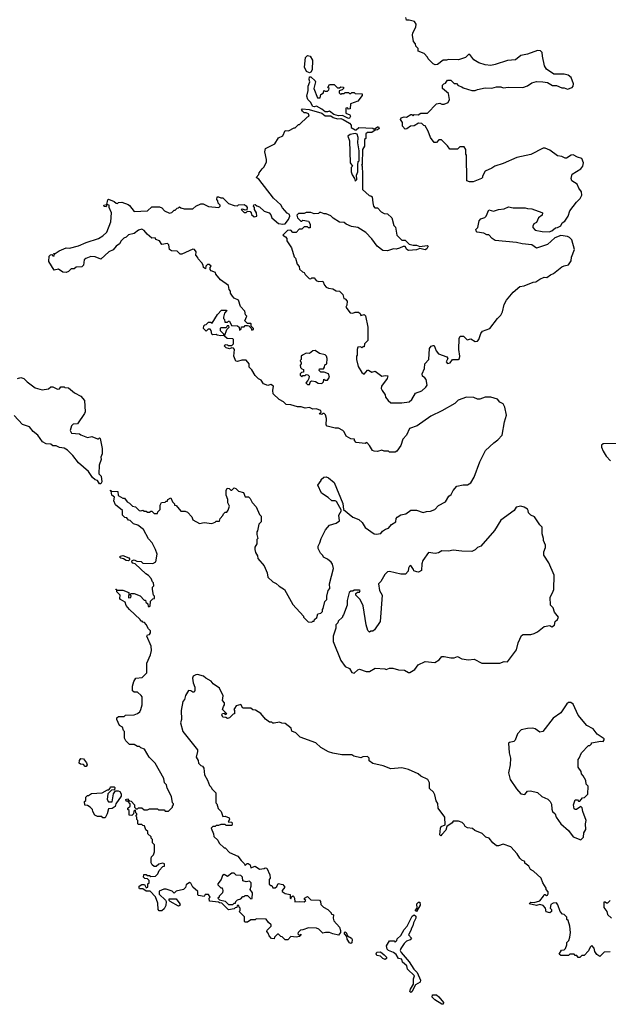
# Model space of a CAD drawing. Extents: x 2494118 to 2687960, y 757339 to 915227.
# Tile 327 of 364: x 2633766 to 2639062, y 882920 to 891785. Entities that reach past the tile are written whole.
import ezdxf

# ---------------------------------------------------------------- set-up
doc = ezdxf.new("R2010")
doc.units = 0

msp = doc.modelspace()

# ---------------------------------------------------------------- linework, layer by layer
at = {"layer": '0CON20XD'}
for points in [[(2636881.7, 890758.3), (2636880, 890715), (2636870, 890705), (2636870, 890645), (2636850, 890615), (2636847.5, 890485), (2636842.5, 890475), (2636847.5, 890465), (2636850, 890395), (2636850, 890255), (2636911.7, 890201.7), (2636925, 890200), (2636938.3, 890188.3), (2636942.5, 890135), (2636950, 890105), (2636961.7, 890091.7), (2636985, 890090), (2637020, 890055), (2637045, 890040), (2637077, 890037), (2637115, 890000), (2637133, 889933), (2637147, 889917), (2637160, 889845), (2637205, 889800), (2637235, 889800), (2637270, 889765), (2637305, 889754), (2637335, 889753.8), (2637365, 889742.5), (2637432.5, 889752.5), (2637440, 889745), (2637428.5, 889721.5), (2637415, 889711.4), (2637365, 889723.3), (2637335, 889714), (2637265, 889707.1), (2637250, 889715), (2637235, 889742.5), (2637215, 889742.5), (2637185, 889727.5), (2637155, 889720), (2637128.3, 889721.7), (2637075, 889702.5), (2637035, 889707.5), (2636982.5, 889745), (2636935, 889812.5), (2636879.3, 889869.3), (2636810, 889915), (2636753, 889923), (2636703, 889943), (2636685, 889960), (2636645, 889962.5), (2636587, 889997), (2636565, 890017.5), (2636525, 890037.5), (2636505, 890037.5), (2636475, 890050), (2636465, 890050), (2636455, 890040), (2636415, 890037.5), (2636385, 890050), (2636345, 890050), (2636325, 890040), (2636275, 890040), (2636260, 890025), (2636265, 890000), (2636295, 889970), (2636305, 889970), (2636315, 889980), (2636365, 889970), (2636380, 889945), (2636378.3, 889911.7), (2636365, 889910), (2636355, 889920), (2636325, 889920), (2636305, 889900), (2636281.7, 889898.3), (2636255, 889870), (2636225, 889870), (2636205, 889890), (2636175, 889887.5), (2636132.5, 889845), (2636158.3, 889828.3), (2636170, 889815), (2636170, 889795), (2636211.7, 889731.7), (2636235, 889650), (2636247, 889637), (2636262.5, 889585), (2636281.7, 889561.7), (2636285, 889540), (2636310, 889515), (2636325, 889510), (2636335, 889490), (2636370, 889455), (2636385, 889452.5), (2636395, 889460), (2636415, 889460), (2636435, 889437.5), (2636455, 889427.5), (2636495, 889430), (2636507.5, 889395), (2636525, 889377.5), (2636545, 889367.5), (2636585, 889362.5), (2636615, 889342.5), (2636645, 889340), (2636675, 889310), (2636683.3, 889273.3), (2636695, 889270), (2636711.7, 889251.7), (2636710, 889215), (2636700, 889195), (2636740, 889145), (2636765, 889142.5), (2636785, 889150), (2636815, 889150), (2636828.3, 889138.3), (2636835, 889120), (2636865, 889130), (2636877, 889117), (2636900, 889015), (2636900, 888895), (2636870, 888865), (2636865, 888840), (2636855, 888840), (2636845, 888830), (2636835, 888840), (2636810, 888835), (2636802.5, 888815), (2636802.5, 888765), (2636797.5, 888755), (2636797.5, 888725), (2636813, 888663), (2636845, 888607.5), (2636867, 888593), (2636895, 888630), (2636905, 888630), (2636935, 888610), (2636965, 888620), (2637025, 888576.7), (2637055, 888582.5), (2637077.5, 888577.5), (2637071.2, 888555), (2637022, 888485), (2637020, 888465), (2637026.7, 888445), (2637055, 888407.5), (2637058.8, 888385), (2637081.2, 888355), (2637105, 888336.2), (2637205, 888335.6), (2637270, 888345), (2637294.2, 888365), (2637327.3, 888422.7), (2637385, 888444.3), (2637419.2, 888475), (2637431.4, 888495), (2637423.8, 888545), (2637411.7, 888561.7), (2637390, 888575), (2637387.5, 888595), (2637407, 888643), (2637412.5, 888685), (2637446.7, 888725), (2637453.3, 888825), (2637467.5, 888845), (2637485, 888852.5), (2637495, 888850), (2637514.1, 888804.1), (2637535, 888777.5), (2637609.5, 888749.5), (2637617.5, 888735), (2637603.3, 888705), (2637615, 888688.8), (2637640, 888695), (2637660, 888725), (2637712.5, 888725), (2637723.3, 888735), (2637726.2, 888755), (2637716.7, 888815), (2637720, 888915), (2637730, 888935), (2637760, 888935), (2637793, 888903), (2637825, 888910), (2637865, 888887.5), (2637885, 888890), (2637896.7, 888905), (2637915, 888960), (2637930.7, 888979.3), (2637996.7, 889005), (2638065, 889093.3), (2638096.7, 889125), (2638110, 889155), (2638125, 889220), (2638145, 889260), (2638205, 889332.5), (2638265, 889382.5), (2638305, 889387.5), (2638385, 889421.2), (2638410, 889425), (2638445, 889450), (2638485, 889467.5), (2638510, 889465), (2638541.7, 889488.3), (2638570.7, 889499.3), (2638645, 889558.8), (2638665, 889570), (2638705, 889577.5), (2638727.3, 889612.7), (2638732.7, 889647.3), (2638758.8, 889715), (2638733.6, 889803.6), (2638712.5, 889825), (2638694, 889834), (2638635, 889842.5), (2638580, 889820), (2638515, 889760), (2638415, 889727.5), (2638375, 889756.7), (2638287, 889767), (2638235, 889780), (2638045, 889797.5), (2638017.5, 889815), (2637987, 889847), (2637968.3, 889848.3), (2637943, 889863), (2637881.4, 889871.4), (2637872.3, 889882.3), (2637871.2, 889895), (2637887.5, 889915), (2637900, 889975), (2637915, 889992.5), (2637950, 890005), (2637963, 890017), (2637988.3, 890071.7), (2638028.3, 890061.7), (2638075, 890076.7), (2638125, 890081.2), (2638165, 890100), (2638205, 890090), (2638315, 890090), (2638335, 890083.3), (2638373, 890083), (2638465, 890047.5), (2638470, 890045), (2638467.5, 890025), (2638435, 890000), (2638415, 889960), (2638393.6, 889946.4), (2638383, 889927), (2638383, 889913), (2638405, 889890), (2638466.4, 889876.4), (2638530, 889875), (2638555, 889883.3), (2638588.3, 889911.7), (2638605, 889912.5), (2638635, 889927.5), (2638647.5, 889955), (2638670, 889970), (2638700, 890015), (2638716.2, 890065), (2638775, 890141.4), (2638809.2, 890175), (2638822.9, 890205), (2638820, 890235), (2638796.6, 890266.6), (2638782, 890305), (2638733.3, 890333.3), (2638728, 890355), (2638738.8, 890395), (2638815, 890441.9), (2638833.1, 890465), (2638839.2, 890495), (2638823.3, 890535), (2638785, 890546.7), (2638745, 890568.8), (2638727.5, 890565), (2638685, 890536.7), (2638675, 890536.7), (2638645, 890553.8), (2638605, 890560), (2638535, 890610), (2638495, 890626.7), (2638475, 890627.5), (2638365, 890570), (2638240, 890545), (2638115, 890490), (2638040, 890465), (2638013.6, 890446.4), (2637955, 890420), (2637930, 890375), (2637930, 890365), (2637920, 890355), (2637846.1, 890323.9), (2637813.6, 890323.6), (2637790, 890335), (2637787.5, 890565), (2637780, 890575), (2637780, 890615), (2637765, 890640), (2637725, 890640), (2637705, 890620), (2637635, 890620), (2637615, 890650), (2637561.7, 890701.7), (2637538.3, 890701.7), (2637515, 890680), (2637495, 890680), (2637463, 890723), (2637441.7, 890781.7), (2637415, 890830), (2637403, 890833), (2637385, 890850), (2637355, 890852.5), (2637315, 890830), (2637283, 890827), (2637248.3, 890801.7), (2637235, 890800), (2637210, 890825), (2637209.3, 890859.3), (2637192.5, 890885), (2637200, 890900), (2637225, 890910), (2637245, 890907.5), (2637285, 890930), (2637295, 890930), (2637305, 890920), (2637315, 890930), (2637351.7, 890928.3), (2637375, 890942.5), (2637435, 890943.8), (2637515, 891027.5), (2637545, 891032.5), (2637563.6, 891023.6), (2637585, 891023.3), (2637621.7, 891038.3), (2637632, 891065), (2637625, 891120), (2637570, 891165), (2637570, 891195), (2637581.7, 891208.3), (2637598.3, 891211.7), (2637615, 891240), (2637645, 891240), (2637675, 891210), (2637695, 891210), (2637711.7, 891191.7), (2637745, 891180), (2637755, 891170), (2637835, 891147.5), (2637865, 891147.5), (2637885, 891157.5), (2637955, 891170), (2638015, 891167.5), (2638055, 891180), (2638095, 891180), (2638115, 891172.5), (2638165, 891177.5), (2638293, 891173), (2638335, 891190), (2638373.6, 891216.4), (2638417, 891227), (2638473.9, 891223.9), (2638515, 891220), (2638561.2, 891191.2), (2638595, 891193.3), (2638645, 891171.2), (2638665, 891171.2), (2638695, 891159.2), (2638738, 891175), (2638745.6, 891185), (2638747.9, 891207.9), (2638728.6, 891265), (2638701.2, 891285), (2638665, 891295.5), (2638573.8, 891293.8), (2638507.8, 891337.8), (2638489.8, 891369.8), (2638470, 891455), (2638468.8, 891488.8), (2638452.5, 891505), (2638425, 891507.8), (2638336.3, 891473.7), (2638275, 891462.9), (2638228.3, 891421.7), (2638154.1, 891415.9), (2638045, 891380), (2638005, 891373.3), (2637955, 891376.7), (2637896.4, 891396.4), (2637853.6, 891423.6), (2637815, 891470), (2637805, 891470), (2637777, 891443), (2637715, 891422.5), (2637625, 891427.5), (2637605, 891420), (2637575, 891420), (2637525, 891380), (2637505, 891377.5), (2637487, 891387), (2637440.7, 891430.7), (2637436.1, 891446.1), (2637405, 891480), (2637351.7, 891501.7), (2637350, 891525), (2637330, 891545), (2637326.7, 891566.7), (2637308.3, 891588.3), (2637300, 891645), (2637302.5, 891665), (2637331.7, 891718.3), (2637332.5, 891745), (2637317, 891767), (2637271.7, 891781.7), (2637245, 891780), (2637240, 891805)], [(2636375, 891307.5), (2636347, 891317), (2636327.3, 891357.3), (2636337.5, 891445), (2636355, 891462.5), (2636380, 891455), (2636399.7, 891419.7), (2636397.3, 891332.7), (2636385, 891312.5), (2636375, 891307.5)], [(2636725, 890893.8), (2636671.7, 890921.7), (2636635, 890920), (2636592, 890932), (2636555, 890962.5), (2636536.4, 890953.6), (2636513.8, 890953.8), (2636485, 890980), (2636437, 891007), (2636415, 891000), (2636404.1, 891004.1), (2636383, 891043), (2636360, 891065), (2636350, 891095), (2636361.7, 891148.3), (2636362.5, 891185), (2636377.5, 891225), (2636370, 891245), (2636375, 891270), (2636385, 891270), (2636423.3, 891235), (2636426.7, 891225), (2636412.5, 891165), (2636445, 891080), (2636468.3, 891081.7), (2636475, 891110), (2636500, 891125), (2636501.7, 891148.3), (2636515, 891140), (2636535, 891140), (2636548.3, 891151.7), (2636550, 891165), (2636540, 891175), (2636555, 891200), (2636595, 891200), (2636625, 891170), (2636645, 891170), (2636655, 891180), (2636678.3, 891178.3), (2636680, 891165), (2636668.3, 891151.7), (2636640, 891145), (2636640, 891125), (2636655, 891110), (2636665, 891120), (2636685, 891120), (2636695, 891130), (2636725, 891130), (2636735, 891120), (2636745, 891120), (2636755, 891130), (2636775, 891130), (2636785, 891120), (2636848.3, 891118.3), (2636848.3, 891101.7), (2636808.3, 891051.7), (2636741.7, 891028.3), (2636738.3, 890981.7), (2636725, 890980), (2636715, 890990), (2636701.7, 890988.3), (2636701.7, 890941.7), (2636736.7, 890926.7), (2636743.3, 890915), (2636735, 890897.5), (2636725, 890893.8)], [(2636497, 886483), (2636513, 886547), (2636530, 886565), (2636530, 886595), (2636542.5, 886645), (2636557, 886663), (2636552.5, 886705), (2636590, 886845), (2636581.7, 886881.7), (2636569.3, 886899.3), (2636537, 886927), (2636500, 886945), (2636495, 886960), (2636471.7, 886981.7), (2636453, 887023), (2636452.5, 887045), (2636467.5, 887075), (2636477.5, 887115), (2636517, 887193), (2636555, 887232.5), (2636615, 887252.5), (2636645, 887272.5), (2636638.8, 887325), (2636662.5, 887365), (2636615.9, 887445.9), (2636605, 887452.5), (2636575, 887452.5), (2636543, 887483), (2636481.7, 887521.7), (2636447.5, 887595), (2636480, 887635), (2636480, 887645), (2636503.3, 887666.7), (2636525, 887667.5), (2636545, 887660), (2636595, 887617.5), (2636675, 887430), (2636680, 887375), (2636765, 887306.7), (2636817.5, 887285), (2636846.4, 887256.4), (2636875, 887212.5), (2636955, 887156.7), (2636975, 887153.3), (2637015, 887160), (2637030.7, 887179.3), (2637058.3, 887198.3), (2637085, 887207.5), (2637110.7, 887239.3), (2637150, 887265), (2637152.5, 887295), (2637163.6, 887306.4), (2637195, 887327.5), (2637240, 887335), (2637285, 887370), (2637335, 887370), (2637395, 887347.5), (2637425, 887357.5), (2637461.7, 887358.3), (2637500, 887375), (2637535, 887410), (2637596.4, 887443.6), (2637627.5, 887495), (2637649.3, 887510.7), (2637667.5, 887545), (2637700, 887585), (2637757, 887597), (2637795, 887597.5), (2637826.4, 887613.6), (2637856.7, 887665), (2637907.5, 887805), (2637957.5, 887905), (2638033.6, 887976.4), (2638069.3, 888000.7), (2638107, 888043), (2638127, 888163), (2638146.7, 888225), (2638132.5, 888295), (2638116.7, 888326.7), (2638085, 888342.5), (2638065, 888367.5), (2638005, 888386.7), (2637953.6, 888386.4), (2637905, 888367.5), (2637885, 888367.5), (2637853, 888383), (2637785.8, 888385.8), (2637711.7, 888358.3), (2637680, 888330), (2637565, 888262.9), (2637464, 888215), (2637341.2, 888128.8), (2637272.5, 888105), (2637247.5, 888045), (2637213.3, 888006.7), (2637195, 887950), (2637159.3, 887900.7), (2637145, 887890), (2637095, 887890), (2637085, 887900), (2637045, 887900), (2637025, 887907.5), (2636985, 887897.5), (2636955, 887900), (2636940, 887905), (2636915, 887950), (2636888.3, 887978.3), (2636875, 887970), (2636795, 887977.5), (2636780, 887995), (2636778.3, 888008.3), (2636745, 888012.5), (2636703.6, 888033.6), (2636686.7, 888075), (2636675, 888086.7), (2636635, 888107.5), (2636605, 888107.5), (2636533.6, 888123.6), (2636523, 888137), (2636527.5, 888195), (2636517, 888227), (2636505, 888240), (2636495, 888240), (2636485, 888230), (2636460, 888235), (2636478.3, 888251.7), (2636477, 888267), (2636435, 888282.5), (2636405, 888277.5), (2636375, 888292.5), (2636335, 888286.7), (2636299.3, 888299.3), (2636265, 888300), (2636206.4, 888316.4), (2636165, 888320), (2636140, 888345), (2636100, 888365), (2636047, 888417), (2636042.5, 888445), (2636050, 888485), (2636025, 888500), (2635998.3, 888491.7), (2635960, 888505), (2635940, 888540), (2635915, 888550), (2635885, 888580), (2635855, 888632.5), (2635830, 888655), (2635830, 888685), (2635805, 888720), (2635765, 888720), (2635725, 888707.5), (2635710.7, 888710.7), (2635692.5, 888755), (2635700, 888815), (2635688.3, 888828.3), (2635675, 888830), (2635655, 888820), (2635625, 888830), (2635610, 888845), (2635615, 888860), (2635637, 888857), (2635645, 888850), (2635675, 888850), (2635690, 888865), (2635690, 888905), (2635685, 888910), (2635633, 888913), (2635610, 888935), (2635630, 888995), (2635650, 889015), (2635648.3, 889028.3), (2635631.7, 889028.3), (2635625, 889010), (2635575, 889010), (2635570, 889005), (2635570, 888985), (2635600, 888955), (2635598.3, 888941.7), (2635575, 888937.5), (2635543, 888943), (2635535, 888950), (2635505, 888947.5), (2635493.3, 888953.3), (2635487.5, 888987.5), (2635478.3, 888998.3), (2635461.7, 888998.3), (2635445, 888980), (2635420, 889005), (2635423, 889027), (2635431.7, 889038.3), (2635445, 889040), (2635465, 889060), (2635485, 889060), (2635498.3, 889051.7), (2635545, 889130), (2635581.7, 889168.3), (2635625, 889170), (2635630, 889165), (2635608.3, 889141.7), (2635600, 889105), (2635600, 889095), (2635610, 889085), (2635611.7, 889061.7), (2635635, 889060), (2635645, 889070), (2635655, 889070), (2635671.7, 889031.7), (2635727, 889027), (2635740, 889015), (2635745, 888990), (2635758.3, 889001.7), (2635761.7, 889018.3), (2635785, 889020), (2635795, 889030), (2635815, 889032.5), (2635828.3, 889028.3), (2635848.3, 889008.3), (2635855, 888990), (2635870, 888995), (2635870, 889005), (2635850, 889025), (2635850, 889045), (2635845, 889050), (2635815, 889050), (2635793, 889073), (2635810, 889115), (2635798.3, 889128.3), (2635791.7, 889161.7), (2635753, 889203), (2635735, 889260), (2635695, 889277.5), (2635680, 889295), (2635663, 889323), (2635661.7, 889341.7), (2635650, 889355), (2635645, 889390), (2635571.7, 889441.7), (2635530, 889495), (2635528.3, 889508.3), (2635490, 889525), (2635480, 889535), (2635480, 889555), (2635490, 889565), (2635471.7, 889581.7), (2635455, 889580), (2635440, 889565), (2635438.3, 889541.7), (2635420, 889555), (2635417.5, 889575), (2635406.1, 889596.1), (2635371.7, 889631.7), (2635370, 889645), (2635350, 889665), (2635352.5, 889695), (2635340, 889715), (2635325, 889717.5), (2635225, 889672.5), (2635210, 889675), (2635181.7, 889701.7), (2635133, 889703), (2635112.5, 889715), (2635107, 889757), (2635095, 889770), (2635045, 889760), (2635023, 889793), (2634990, 889805), (2634985, 889820), (2634955, 889817.5), (2634913.3, 889853.3), (2634885, 889887.5), (2634865, 889897.5), (2634835, 889890), (2634795, 889860), (2634745, 889846.7), (2634723.6, 889826.4), (2634701.7, 889818.3), (2634677.5, 889795), (2634663, 889767), (2634632.5, 889745), (2634606.2, 889713.8), (2634567.5, 889695), (2634495, 889630), (2634445, 889650), (2634405, 889652.5), (2634360, 889635), (2634347, 889623), (2634338.8, 889575), (2634325, 889560), (2634275, 889557.5), (2634255, 889542.5), (2634228.3, 889541.7), (2634205, 889517.5), (2634185, 889510), (2634155, 889512.5), (2634115, 889537.5), (2634075, 889530), (2634028.3, 889608.3), (2634030, 889655), (2634041.7, 889668.3), (2634055, 889670), (2634065, 889660), (2634075, 889660), (2634080, 889665), (2634071.7, 889678.3), (2634085, 889680), (2634120, 889705), (2634185, 889730.8), (2634215, 889727.5), (2634295, 889748.8), (2634365, 889780), (2634475, 889816), (2634515, 889840), (2634548.3, 889871.7), (2634586.7, 889965), (2634592.5, 890045), (2634570, 890095), (2634570, 890115), (2634550, 890120), (2634545, 890100), (2634525, 890102.5), (2634522.5, 890115), (2634550, 890120), (2634558.3, 890161.7), (2634565, 890167.5), (2634617, 890147), (2634633, 890133), (2634645, 890130), (2634655, 890140), (2634685, 890142.5), (2634740.7, 890120.7), (2634755, 890112.5), (2634795, 890057.5), (2634915, 890062.5), (2634955, 890100), (2635025, 890100), (2635045, 890090), (2635070, 890065), (2635115, 890042.5), (2635135, 890050), (2635155, 890070), (2635165, 890070), (2635181.7, 890088.3), (2635195, 890090), (2635205, 890100), (2635215, 890090), (2635245, 890082.5), (2635323, 890083), (2635350, 890105), (2635395, 890127.5), (2635417, 890127), (2635465, 890102.5), (2635557, 890093), (2635570, 890105), (2635570, 890115), (2635553, 890133), (2635550, 890155), (2635540, 890165), (2635541.7, 890188.3), (2635555, 890190), (2635575, 890180), (2635595, 890180), (2635645, 890130), (2635695, 890112.5), (2635725, 890110), (2635735, 890117.5), (2635785, 890120), (2635805, 890110), (2635812.5, 890095), (2635808.3, 890071.7), (2635795, 890070), (2635775, 890080), (2635760, 890075), (2635785, 890050), (2635805, 890050), (2635815, 890060), (2635838.3, 890058.3), (2635850, 890045), (2635851.7, 890031.7), (2635875, 890010), (2635900, 890015), (2635897, 890047), (2635880, 890075), (2635880, 890095), (2635870, 890105), (2635871.7, 890118.3), (2635885, 890120), (2635898.3, 890108.3), (2635925, 890100), (2635965, 890060), (2636010, 890045), (2636027, 890027), (2636035, 890000), (2636095, 889950), (2636135, 889942.5), (2636155, 889946.7), (2636185.7, 889984.3), (2636189.3, 889999.3), (2636196.7, 890015), (2636195, 890030), (2636173.6, 890043.6), (2636130.7, 890090.7), (2636116.4, 890116.4), (2636048.3, 890178.3), (2635918.3, 890348.3), (2635893, 890363), (2635918.3, 890391.7), (2635920, 890405), (2635947, 890443), (2635965, 890460), (2635986.4, 890503.6), (2635987.5, 890525), (2635972.5, 890595), (2635977.5, 890625), (2636063, 890667), (2636095, 890720), (2636135, 890740), (2636155, 890787.5), (2636185, 890782.5), (2636235, 890810), (2636245, 890810), (2636275, 890840), (2636285, 890840), (2636355, 890910), (2636370, 890915), (2636365, 890937.5), (2636345, 890947.5), (2636325, 890947.5), (2636310.7, 890960.7), (2636302.5, 890975), (2636308.3, 890981.7), (2636370, 890975), (2636485, 890942), (2636515, 890920), (2636565, 890920), (2636587.5, 890905), (2636625, 890892.5), (2636655, 890893.8), (2636676.2, 890886.2), (2636733.9, 890853.9), (2636747.5, 890835), (2636750, 890815), (2636785, 890792.5), (2636795, 890792.5), (2636817, 890813), (2636945, 890807.5), (2636955, 890800), (2636985, 890820), (2636995, 890820), (2637000, 890805), (2636987, 890793), (2636965, 890790), (2636935, 890770), (2636895, 890770), (2636881.7, 890758.3)], [(2636785, 890330), (2636800, 890345), (2636797.5, 890385), (2636807.5, 890415), (2636807.5, 890475), (2636813, 890507), (2636820, 890515), (2636820, 890605), (2636810, 890675), (2636812.5, 890725), (2636803, 890753), (2636785, 890760), (2636738.3, 890751.7), (2636720, 890735), (2636732.5, 890695), (2636740, 890495), (2636760, 890465), (2636750, 890455), (2636750, 890415), (2636758.3, 890388.3), (2636780, 890355), (2636785, 890330)], [(2636375, 888500), (2636381.7, 888528.3), (2636395, 888532.5), (2636427, 888527), (2636453, 888513), (2636485, 888510), (2636500, 888525), (2636501.7, 888548.3), (2636515, 888540), (2636535, 888540), (2636552.5, 888565), (2636545, 888597.5), (2636505, 888610), (2636475, 888610), (2636460, 888625), (2636465, 888640), (2636498.3, 888641.7), (2636510, 888655), (2636511.7, 888678.3), (2636530, 888685), (2636532.5, 888735), (2636527.5, 888755), (2636515, 888766.7), (2636465, 888780), (2636425, 888807.5), (2636405, 888802.5), (2636375, 888780), (2636345, 888782.5), (2636310, 888765), (2636300, 888755), (2636300, 888725), (2636290, 888715), (2636300, 888695), (2636300, 888685), (2636290, 888675), (2636293, 888653), (2636305, 888640), (2636320, 888635), (2636318.3, 888611.7), (2636301.7, 888608.3), (2636290, 888595), (2636290, 888585), (2636305, 888570), (2636315, 888580), (2636335, 888580), (2636345, 888590), (2636358.3, 888588.3), (2636370, 888575), (2636367, 888553), (2636360, 888535), (2636340, 888515), (2636355, 888500), (2636375, 888500)], [(2633746.1, 888553.9), (2633777, 888563), (2633804.1, 888554.1), (2633832.5, 888525), (2633905, 888470), (2633967, 888453), (2634025, 888462.5), (2634045, 888480), (2634065, 888480), (2634105, 888457.5), (2634125, 888462.5), (2634135, 888480), (2634165, 888480), (2634173, 888473), (2634205, 888470), (2634260, 888425), (2634316.4, 888396.4), (2634350, 888355), (2634353.8, 888255), (2634349.5, 888240.5), (2634285, 888147.5), (2634248.3, 888141.7), (2634233, 888127), (2634220, 888085), (2634233, 888063), (2634305, 888057.5), (2634316.4, 888046.4), (2634375, 888022.5), (2634415, 888032.5), (2634465, 888010), (2634475, 888010), (2634485, 888020), (2634490, 888015), (2634507, 887923), (2634506.4, 887876.4), (2634496.7, 887845), (2634497.5, 887825), (2634480, 887775), (2634477.5, 887695), (2634497.5, 887675), (2634506, 887625), (2634495, 887606.7), (2634485, 887606.7), (2634465.8, 887635.8), (2634445, 887643.3), (2634421.7, 887661.7), (2634385, 887716.7), (2634293.3, 887795), (2634245, 887860), (2634195, 887910), (2634165, 887927.5), (2634125, 887932.5), (2634095, 887946.7), (2634065, 887947.5), (2634045, 887962.5), (2634005, 887967.5), (2633970, 887985), (2633928.8, 888045), (2633886.1, 888076.1), (2633855, 888120), (2633790.7, 888140.7), (2633715, 888220)], [(2639225, 887969.2), (2639015, 887966), (2639002, 887955), (2639001.9, 887935), (2639015, 887901.2), (2639042, 887855), (2639081.7, 887811.7)], [(2635678.3, 884541.7), (2635675, 884530), (2635625, 884530), (2635615, 884540), (2635575, 884540), (2635555, 884530), (2635535, 884530), (2635525, 884520), (2635505, 884520), (2635490, 884505), (2635510, 884455), (2635511.7, 884431.7), (2635548.3, 884398.3), (2635560.7, 884370.7), (2635605, 884330), (2635615, 884330), (2635655, 884287.5), (2635727.5, 884255), (2635757.5, 884215), (2635790, 884185), (2635795, 884170), (2635812.5, 884187.5), (2635823, 884187), (2635840, 884175), (2635845, 884150), (2635885, 884162.5), (2635925, 884137.5), (2635965, 884142.5), (2635975, 884150), (2635990, 884145), (2636017.5, 884085), (2636020, 884055), (2636010, 884045), (2636011.7, 884001.7), (2636025, 883990), (2636035, 883990), (2636045, 883970), (2636065, 883970), (2636079.3, 883980.7), (2636093, 884007), (2636135, 883997.5), (2636152.5, 883975), (2636127.5, 883945), (2636127.5, 883935), (2636155, 883916.7), (2636198.3, 883908.3), (2636200, 883875), (2636205, 883870), (2636211.7, 883888.3), (2636222.5, 883897.5), (2636230, 883895), (2636240, 883875), (2636241.7, 883841.7), (2636285, 883846.7), (2636327, 883843), (2636340, 883855), (2636330, 883865), (2636330, 883875), (2636355, 883890), (2636385, 883860), (2636465, 883857.5), (2636472.5, 883845), (2636475, 883820), (2636500, 883795), (2636540, 883775), (2636570, 883745), (2636570, 883735), (2636590, 883725), (2636587.5, 883695), (2636593, 883673), (2636643.6, 883613.6), (2636653.8, 883585), (2636653.3, 883565), (2636635, 883542.5), (2636583.6, 883553.6), (2636555, 883567.5), (2636517, 883567), (2636495, 883560), (2636456.4, 883596.4), (2636436.4, 883606.4), (2636365, 883607.5), (2636315, 883590), (2636291.7, 883588.3), (2636273, 883567), (2636270, 883555), (2636285, 883540), (2636295, 883550), (2636300, 883545), (2636285, 883530), (2636253.3, 883523.3), (2636205, 883530), (2636178.3, 883501.7), (2636155, 883500), (2636128.3, 883528.3), (2636115, 883530), (2636095, 883550), (2636085, 883550), (2636060, 883525), (2636055, 883510), (2636033, 883513), (2636010, 883535), (2636001.7, 883561.7), (2635990, 883575), (2635991.7, 883588.3), (2636030, 883625), (2636030, 883635), (2636005, 883657.5), (2635985, 883687.5), (2635895, 883690), (2635885, 883680), (2635845, 883680), (2635815, 883660), (2635795, 883660), (2635790, 883665), (2635788.3, 883708.3), (2635740, 883755), (2635750, 883765), (2635750, 883785), (2635740, 883795), (2635738.3, 883808.3), (2635721.7, 883808.3), (2635718.3, 883791.7), (2635705, 883790), (2635695, 883780), (2635645, 883770), (2635585, 883830), (2635563, 883833), (2635555, 883840), (2635475, 883850), (2635470, 883875), (2635480, 883885), (2635465, 883910), (2635435, 883910), (2635425, 883890), (2635375, 883900), (2635370, 883905), (2635370, 883935), (2635323.6, 883973.6), (2635305, 884010), (2635295, 884017.5), (2635263.6, 883996.4), (2635257, 883973), (2635240, 883955), (2635175, 883940), (2635155, 883920), (2635138.3, 883938.3), (2635085, 883957.5), (2635063, 883957), (2635021.7, 883938.3), (2635021.7, 883911.7), (2635078.3, 883858.3), (2635082.5, 883845), (2635079.3, 883810.7), (2635065, 883780), (2635045, 883762.5), (2635021.7, 883761.7), (2635013, 883773), (2635009.3, 883829.3), (2634988.3, 883888.3), (2634938.3, 883938.3), (2634905, 883940), (2634875, 883960), (2634845, 883960), (2634840, 883965), (2634840, 883985), (2634865, 884000), (2634888.3, 883998.3), (2634905, 883970), (2634920, 883975), (2634920, 884005), (2634930, 884015), (2634930, 884035), (2634915, 884050), (2634891.7, 884051.7), (2634880, 884065), (2634881.7, 884088.3), (2634905, 884090), (2634915, 884080), (2634935, 884080), (2634945, 884070), (2634987, 884073), (2635010, 884095), (2635020, 884125), (2635055, 884160), (2635070, 884165), (2635070, 884185), (2635055, 884190), (2635018.3, 884181.7), (2634995, 884160), (2634975, 884160), (2634957.5, 884175), (2634947.5, 884195), (2634948.3, 884231.7), (2634953, 884247), (2634970, 884265), (2634978.3, 884291.7), (2634980, 884355), (2634960, 884375), (2634960, 884405), (2634950, 884415), (2634948.3, 884428.3), (2634920, 884455), (2634920, 884475), (2634901.7, 884491.7), (2634888.3, 884528.3), (2634875, 884530), (2634865, 884540), (2634835, 884540), (2634830, 884545), (2634830, 884575), (2634820, 884585), (2634820, 884605), (2634810, 884615), (2634820, 884625), (2634820, 884635), (2634810, 884645), (2634808.3, 884668.3), (2634791.7, 884658.3), (2634790, 884635), (2634775, 884620), (2634751.7, 884621.7), (2634750, 884665), (2634740, 884675), (2634740, 884685), (2634760, 884705), (2634760, 884725), (2634738.3, 884748.3), (2634725, 884750), (2634720, 884765), (2634735, 884770), (2634751.7, 884751.7), (2634768.3, 884748.3), (2634800, 884715), (2634800, 884695), (2634815, 884680), (2634825, 884680), (2634835, 884690), (2634865, 884690), (2634885, 884670), (2634915, 884670), (2634935, 884680), (2635005, 884680), (2635015, 884670), (2635065, 884670), (2635075, 884660), (2635105, 884660), (2635140, 884695), (2635140, 884705), (2635150, 884715), (2635150, 884725), (2635140, 884735), (2635131.7, 884791.7), (2635092.5, 884865), (2635087, 884897), (2635070, 884915), (2635061.7, 884951.7), (2634985, 885090), (2634930, 885145), (2634888.3, 885218.3), (2634855, 885230), (2634845, 885240), (2634825, 885240), (2634795, 885260), (2634755, 885260), (2634721.7, 885291.7), (2634710, 885315), (2634710, 885375), (2634700, 885385), (2634690, 885415), (2634665, 885430), (2634640, 885485), (2634641.2, 885498.8), (2634655, 885512.5), (2634705, 885510), (2634718.3, 885521.7), (2634795, 885527.5), (2634825, 885537.5), (2634846.4, 885553.6), (2634857, 885573), (2634867.5, 885615), (2634867, 885687), (2634860, 885700), (2634825, 885730), (2634795, 885730), (2634781.7, 885741.7), (2634780, 885785), (2634793, 885827), (2634810, 885855), (2634867, 885863), (2634910, 885905), (2634908.3, 885991.7), (2634942.5, 886065), (2634952.5, 886105), (2634947.5, 886145), (2634910, 886235), (2634915, 886247.5), (2634935, 886250), (2634942.5, 886265), (2634941.7, 886281.7), (2634925, 886300), (2634905, 886340), (2634888.3, 886358.3), (2634875, 886360), (2634868.3, 886368.3), (2634855, 886370), (2634850, 886385), (2634753.3, 886473.3), (2634725, 886510), (2634715, 886540), (2634673.6, 886563.6), (2634667.5, 886575), (2634670, 886605), (2634640, 886635), (2634640, 886650), (2634630, 886655), (2634635, 886660), (2634640, 886650), (2634695, 886647.5), (2634748.3, 886628.3), (2634745, 886580), (2634767, 886583), (2634767.5, 886597.5), (2634760, 886605), (2634765, 886620), (2634795, 886620), (2634848.3, 886598.3), (2634885, 886560), (2634898.3, 886558.3), (2634901.7, 886541.7), (2634920, 886525), (2634921.7, 886501.7), (2634935, 886500), (2634940, 886505), (2634941.7, 886548.3), (2634965, 886570), (2634980, 886575), (2634980, 886595), (2634970, 886605), (2634960, 886655), (2634960, 886675), (2634971.7, 886688.3), (2634970, 886715), (2634960, 886725), (2634950, 886755), (2634925, 886780), (2634900, 886795), (2634806, 886886), (2634782.5, 886892.5), (2634773.3, 886905), (2634776.7, 886915), (2634795, 886920.8), (2634820.8, 886910.8), (2634857.6, 886907.6), (2634875, 886891.2), (2634965, 886890), (2634990, 886905), (2635001.7, 886971.7), (2634987.5, 887015), (2634957.5, 887075), (2634925, 887110), (2634880, 887195), (2634830, 887235), (2634790, 887245), (2634760, 887275), (2634745, 887280), (2634728.3, 887298.3), (2634711.7, 887301.7), (2634690, 887325), (2634690, 887365), (2634627.5, 887417.5), (2634613.3, 887453.3), (2634617.5, 887485), (2634593.9, 887503.9), (2634590, 887540), (2634580, 887545), (2634585, 887550), (2634590, 887540), (2634648.3, 887538.3), (2634651.7, 887501.7), (2634695, 887477.5), (2634707.5, 887477.5), (2634732.5, 887445), (2634753, 887433), (2634780, 887405), (2634808.3, 887398.3), (2634840, 887365), (2634855, 887363.3), (2634875, 887370), (2634885, 887360), (2634905, 887360), (2634915, 887350), (2634935, 887350), (2634945, 887360), (2634955, 887360), (2634975, 887340), (2635005, 887340), (2635010, 887355), (2635030, 887375), (2635030, 887415), (2635041.7, 887438.3), (2635075, 887440), (2635085, 887450), (2635095, 887450), (2635100, 887465), (2635125, 887480), (2635140, 887445), (2635160, 887425), (2635160, 887415), (2635175, 887410), (2635215, 887360), (2635255, 887360), (2635275, 887350), (2635315, 887310), (2635325, 887282.5), (2635385, 887250), (2635425, 887257.5), (2635495, 887250), (2635525, 887260), (2635535, 887270), (2635565, 887270), (2635570, 887295), (2635595, 887320), (2635600, 887335), (2635615, 887350), (2635628.3, 887351.7), (2635641.7, 887368.3), (2635652.5, 887405), (2635640, 887435), (2635640, 887465), (2635622.5, 887505), (2635622.5, 887545), (2635631.7, 887568.3), (2635650, 887565), (2635665, 887550), (2635675, 887550), (2635695, 887570), (2635710, 887565), (2635735, 887540), (2635778.3, 887528.3), (2635795, 887490), (2635825, 887490), (2635840, 887475), (2635857, 887437), (2635895, 887400), (2635925, 887330), (2635937.5, 887315), (2635940, 887265), (2635918.3, 887241.7), (2635907, 887183), (2635900, 887175), (2635898.3, 887148.3), (2635910, 887115), (2635900, 887105), (2635900, 887065), (2635883, 887037), (2635882.5, 887015), (2635888.3, 886988.3), (2635907, 886957), (2635910, 886935), (2635967, 886867), (2635992.5, 886805), (2635997.5, 886765), (2636045, 886722.5), (2636075, 886710), (2636100, 886685), (2636150, 886655), (2636225, 886520), (2636320, 886415), (2636320, 886405), (2636363, 886363), (2636395, 886360), (2636405, 886370), (2636415, 886370), (2636420, 886385), (2636438.3, 886401.7), (2636450, 886435), (2636475, 886440), (2636490, 886455), (2636490, 886475), (2636497, 886483)], [(2636775, 885902.5), (2636808.8, 885931.2), (2636824, 885936), (2636885, 885916.2), (2636913, 885917), (2636965, 885947.5), (2637051.7, 885941.7), (2637065, 885933.3), (2637095, 885947.5), (2637123, 885947), (2637175, 885930), (2637229.3, 885929.3), (2637265, 885907.5), (2637275, 885907.5), (2637320, 885935), (2637350, 885975), (2637413, 886007), (2637501.7, 885998.3), (2637539.3, 886020.7), (2637565, 886050), (2637585, 886052.5), (2637645, 886040), (2637675, 886040), (2637705, 886050), (2637745, 886030), (2637805, 886020), (2637855, 886027.5), (2637925, 885990), (2638085, 885992.5), (2638125, 886006.7), (2638155, 886002.5), (2638235, 886110), (2638252.5, 886175), (2638280.7, 886239.3), (2638295, 886250), (2638365, 886250), (2638395, 886257.5), (2638425, 886272.5), (2638485, 886320), (2638535, 886330), (2638555, 886317.5), (2638577, 886333), (2638583, 886367), (2638606.7, 886385), (2638613.3, 886405), (2638579.3, 886449.3), (2638565, 886490), (2638542.5, 886515), (2638538.8, 886585), (2638561.2, 886625), (2638573.8, 886655), (2638575.7, 886785), (2638526.7, 886895), (2638482, 886965), (2638482, 886995), (2638497, 887033), (2638497.5, 887055), (2638480, 887095), (2638480, 887115), (2638466, 887155), (2638466.4, 887216.4), (2638445, 887237.5), (2638397.7, 887307.7), (2638365, 887322.5), (2638343.6, 887343.6), (2638342.5, 887365), (2638335, 887377.5), (2638305, 887396.7), (2638275.9, 887405.9), (2638233.3, 887395), (2638213.9, 887366.1), (2638095, 887278.8), (2638038.8, 887185), (2637915.8, 887044.2), (2637886.4, 887033.6), (2637865, 887012.5), (2637835, 886997.5), (2637745, 887000), (2637665, 887010), (2637625, 887000), (2637565, 887003.3), (2637533.9, 886986.1), (2637505, 886978.8), (2637445, 886986.7), (2637393.3, 886915), (2637383.8, 886885), (2637382.5, 886825), (2637355, 886810), (2637340, 886815), (2637311.7, 886821.7), (2637310, 886835), (2637285, 886870), (2637272.5, 886865), (2637263.6, 886846.4), (2637261.7, 886818.3), (2637237, 886793), (2637195, 886792.5), (2637095, 886816.7), (2637075, 886812.5), (2637051.7, 886788.3), (2637015, 886727.5), (2636993.8, 886705), (2637003.8, 886645), (2637026.2, 886605), (2637010, 886365), (2636958.3, 886291.7), (2636945, 886280), (2636925, 886280), (2636915, 886270), (2636900, 886285), (2636882.5, 886335), (2636856.4, 886506.4), (2636830, 886565), (2636790, 886605), (2636791.7, 886618.3), (2636805, 886630), (2636825, 886630), (2636830, 886645), (2636825, 886650), (2636775, 886647.5), (2636765, 886640), (2636745, 886640), (2636731.7, 886628.3), (2636712.5, 886555), (2636712.5, 886515), (2636680, 886425), (2636670, 886415), (2636670, 886405), (2636631.7, 886368.3), (2636630, 886355), (2636610, 886335), (2636610, 886305), (2636587.5, 886235), (2636587.5, 886185), (2636656.7, 886015), (2636695, 885962), (2636733.6, 885943.6), (2636755, 885907.5), (2636775, 885902.5)], [(2634745, 886914), (2634724.4, 886914.4), (2634700.3, 886930.3), (2634675, 886938), (2634668, 886945), (2634670, 886955), (2634695, 886960.6), (2634748.9, 886938.9), (2634756.1, 886923.9), (2634745, 886914)], [(2639078.3, 883391.7), (2639025, 883390), (2638985, 883350), (2638958.3, 883368.3), (2638942.5, 883395), (2638936.7, 883426.7), (2638915, 883450), (2638900, 883435), (2638885, 883400), (2638845, 883360), (2638825, 883360), (2638805, 883340), (2638791.7, 883341.7), (2638778.3, 883358.3), (2638765, 883360), (2638755, 883370), (2638715, 883370), (2638705, 883360), (2638635, 883360), (2638621.7, 883371.7), (2638641.7, 883408.3), (2638665, 883410), (2638678.3, 883421.7), (2638690, 883455), (2638690, 883475), (2638707, 883493), (2638717.5, 883525), (2638722.5, 883565), (2638717.5, 883625), (2638700, 883675), (2638690, 883685), (2638690, 883705), (2638665, 883730), (2638651.7, 883731.7), (2638630, 883755), (2638607.5, 883815), (2638595, 883832.5), (2638565, 883830), (2638545, 883820), (2638540, 883785), (2638550, 883775), (2638550, 883755), (2638535, 883742.5), (2638503.6, 883753.6), (2638496.1, 883786.1), (2638475, 883810), (2638445, 883817.5), (2638415, 883810), (2638350, 883825), (2638365, 883840), (2638395, 883837.5), (2638445, 883852.5), (2638480, 883895), (2638485, 883910), (2638495, 883910), (2638505, 883900), (2638515, 883902.5), (2638522.5, 883915), (2638521.7, 883931.7), (2638502.5, 883952.5), (2638502.5, 883965), (2638473.3, 884013.3), (2638457.5, 884055), (2638389.3, 884119.3), (2638362.5, 884135), (2638347.5, 884165), (2638311.7, 884191.7), (2638310, 884205), (2638285, 884217.5), (2638267.5, 884235), (2638242.5, 884275), (2638185, 884337.5), (2638115, 884362.5), (2638075, 884347.5), (2638055, 884347.5), (2638022.5, 884375), (2637990, 884415), (2637960, 884425), (2637927, 884457), (2637860, 884485), (2637841.7, 884501.7), (2637795, 884510), (2637775, 884520), (2637765, 884540), (2637747, 884557), (2637715, 884570), (2637665, 884570), (2637657.5, 884555), (2637610.5, 884519.5), (2637601.5, 884488.5), (2637565, 884447.5), (2637555, 884437.5), (2637547.5, 884445), (2637551.4, 884505), (2637558.8, 884521.2), (2637593.3, 884535), (2637590, 884605), (2637532.5, 884685), (2637527, 884727), (2637513, 884753), (2637502.5, 884805), (2637489.3, 884829.3), (2637453, 884863), (2637452.5, 884915), (2637437.5, 884945), (2637375, 884972.5), (2637350, 884995), (2637265, 885032.5), (2637205, 885050), (2637105, 885040), (2637037, 885067), (2636945, 885087.5), (2636911.7, 885111.7), (2636910, 885135), (2636895, 885150), (2636855, 885147.5), (2636835, 885140), (2636773, 885153), (2636755, 885167.5), (2636665, 885167.5), (2636585, 885180), (2636545, 885192.5), (2636475, 885232.5), (2636430, 885275), (2636290, 885325), (2636250, 885365), (2636215, 885380), (2636210, 885405), (2636155, 885447.5), (2636125, 885450), (2636105, 885460), (2636055, 885450), (2636045, 885450), (2636035, 885460), (2636015, 885460), (2635977, 885487), (2635937, 885537), (2635887, 885567), (2635865, 885570), (2635847, 885587), (2635775, 885587.5), (2635755, 885620), (2635715, 885607.5), (2635698.3, 885581.7), (2635692.5, 885575), (2635700, 885565), (2635697.5, 885535), (2635687.5, 885532.5), (2635655, 885500), (2635635, 885493.3), (2635621.7, 885501.7), (2635592.5, 885505), (2635583.3, 885525), (2635591.7, 885538.3), (2635605, 885540), (2635615, 885530), (2635630, 885535), (2635590, 885575), (2635598.3, 885601.7), (2635610, 885615), (2635610, 885635), (2635590, 885655), (2635597, 885697), (2635562.5, 885765), (2635506.1, 885806.1), (2635489.3, 885829.3), (2635440, 885855), (2635420, 885875), (2635365, 885888.8), (2635350, 885885), (2635327.5, 885875), (2635320, 885855), (2635326.2, 885815), (2635342.5, 885775), (2635342.5, 885745), (2635335, 885730), (2635325, 885730), (2635305, 885743.3), (2635283.8, 885746.2), (2635258.3, 885701.7), (2635247.5, 885665), (2635232.5, 885645), (2635217.5, 885565), (2635222.5, 885485), (2635213.3, 885455), (2635233.3, 885375), (2635365, 885210), (2635366.7, 885195), (2635353.6, 885143.6), (2635372.5, 885115), (2635375, 885090), (2635395, 885070), (2635410, 885065), (2635422.5, 885045), (2635427.5, 884985), (2635456.7, 884936.7), (2635475, 884890), (2635490, 884875), (2635495, 884860), (2635530, 884825), (2635530, 884735), (2635540, 884725), (2635551.7, 884681.7), (2635580, 884655), (2635595, 884610), (2635615, 884612.5), (2635649.3, 884599.3), (2635652.5, 884585), (2635642.5, 884562.5), (2635675, 884560), (2635678.3, 884541.7)], [(2638815, 884400), (2638840, 884425), (2638842.5, 884465), (2638860, 884495), (2638857.5, 884545), (2638862.5, 884575), (2638832.5, 884655), (2638828.3, 884688.3), (2638815, 884700), (2638777, 884673), (2638763, 884673), (2638755, 884680), (2638750.8, 884715), (2638765, 884760), (2638785, 884760), (2638795, 884750), (2638805, 884750), (2638831.7, 884778.3), (2638848.3, 884781.7), (2638878.3, 884811.7), (2638880, 884885), (2638863, 884903), (2638860, 884935), (2638837, 884977), (2638820, 884995), (2638817, 885017), (2638790, 885055), (2638790, 885125), (2638800, 885135), (2638820, 885185), (2638885, 885250), (2638895, 885250), (2638910, 885265), (2638910, 885275), (2638995, 885290), (2639015, 885287.5), (2639025, 885300), (2639025, 885310), (2638962.2, 885352.2), (2638925, 885399.5), (2638869.6, 885429.6), (2638792, 885522), (2638745, 885620.9), (2638725, 885636.9), (2638705, 885636.1), (2638688.1, 885625), (2638635, 885542.9), (2638566.9, 885495), (2638474.4, 885375.6), (2638445, 885370), (2638405, 885399.4), (2638384.7, 885405.3), (2638335, 885403.1), (2638279.6, 885390.4), (2638244.2, 885355), (2638225, 885297.5), (2638213.6, 885286.4), (2638173, 885277), (2638165, 885270), (2638170, 885185), (2638182, 885135), (2638180, 885075), (2638165.8, 885005), (2638179.2, 884945), (2638235, 884858.8), (2638275, 884816.2), (2638311.7, 884808.3), (2638335, 884840), (2638361.7, 884841.7), (2638425, 884826.7), (2638465, 884790), (2638518.3, 884768.3), (2638540, 884745), (2638551.7, 884721.7), (2638553.3, 884676.7), (2638561.2, 884655), (2638584.2, 884634.2), (2638594.2, 884605), (2638635, 884546.2), (2638703.3, 884485), (2638745, 884426.7), (2638815, 884400)], [(2634365, 885060), (2634355, 885060), (2634338.3, 885078.3), (2634313, 885083), (2634301.7, 885091.7), (2634302.5, 885115), (2634315, 885132.5), (2634338.8, 885128.8), (2634367.5, 885095), (2634372.5, 885075), (2634365, 885060)], [(2634535, 884600), (2634515, 884600), (2634505, 884610), (2634465, 884610), (2634443, 884623), (2634422.5, 884655), (2634420, 884675), (2634400, 884695), (2634375, 884710), (2634351.7, 884711.7), (2634350, 884745), (2634360, 884755), (2634360, 884785), (2634375, 884800), (2634385, 884800), (2634413, 884817), (2634507, 884823), (2634555, 884850), (2634568.3, 884851.7), (2634580, 884865), (2634581.7, 884878.3), (2634615, 884877.5), (2634621.7, 884871.7), (2634618.3, 884851.7), (2634591.7, 884848.3), (2634560, 884815), (2634552.5, 884765), (2634563.6, 884743.6), (2634598.3, 884741.7), (2634610, 884815), (2634628.3, 884841.7), (2634653, 884843), (2634666.7, 884836.7), (2634680, 884815), (2634680, 884795), (2634630, 884725), (2634625, 884700), (2634597, 884683), (2634565, 884680), (2634552.5, 884635), (2634535, 884600)], [(2635685, 883820), (2635695, 883830), (2635708.3, 883831.7), (2635710, 883845), (2635725, 883860), (2635755, 883870), (2635775, 883890), (2635785, 883890), (2635795, 883900), (2635815, 883900), (2635845, 883870), (2635858.3, 883871.7), (2635860, 883925), (2635840, 883955), (2635850, 883985), (2635850, 884015), (2635835, 884030), (2635805, 884022.5), (2635775, 884032.5), (2635770, 884065), (2635755, 884080), (2635715, 884082.5), (2635695, 884100), (2635675, 884100), (2635635, 884070), (2635605, 884090), (2635591.7, 884078.3), (2635580, 884045), (2635550, 884005), (2635550, 883995), (2635575, 883970), (2635588.3, 883968.3), (2635592.5, 883945), (2635590, 883925), (2635560, 883895), (2635560, 883885), (2635550, 883875), (2635565, 883860), (2635615, 883850), (2635645, 883820), (2635685, 883820)], [(2635195, 883802.5), (2635120, 883845), (2635110, 883855), (2635111.7, 883868.3), (2635175, 883870), (2635207.5, 883825), (2635208.3, 883811.7), (2635195, 883802.5)], [(2637335, 883756), (2637324.5, 883765), (2637343, 883787), (2637340.7, 883825), (2637355, 883840), (2637365, 883840), (2637368.8, 883811.2), (2637335, 883756)], [(2639080, 883855), (2639055, 883830), (2639045, 883830), (2639035, 883840), (2639021.7, 883838.3), (2639023, 883793), (2639050, 883755), (2639055, 883730), (2639090, 883695)], [(2637285, 883026.7), (2637276.7, 883035), (2637281.2, 883055), (2637308, 883102), (2637309.3, 883150.7), (2637317.5, 883175), (2637256.4, 883236.4), (2637248.8, 883265), (2637210, 883300), (2637205.8, 883325.8), (2637175, 883333.3), (2637155, 883367.5), (2637130, 883385), (2637083.6, 883403.6), (2637072.5, 883415), (2637067.5, 883445), (2637095, 883490), (2637135, 883490), (2637145, 883480), (2637160, 883495), (2637161.7, 883508.3), (2637195, 883540), (2637226.2, 883593.8), (2637252.5, 883625), (2637297.5, 883715), (2637315, 883725.8), (2637329.2, 883715), (2637329.2, 883695), (2637308, 883655), (2637303.9, 883626.1), (2637290, 883605), (2637286.7, 883585), (2637263.3, 883545), (2637290, 883515), (2637278.3, 883501.7), (2637245, 883487.5), (2637225, 883467.5), (2637195, 883422.5), (2637190, 883405), (2637200, 883385), (2637271.4, 883301.4), (2637311.2, 883235), (2637341.2, 883205), (2637373.3, 883136.7), (2637369.2, 883120.8), (2637326, 883094), (2637295, 883033.8), (2637285, 883026.7)], [(2636745, 883467.5), (2636735, 883473.3), (2636713.3, 883505), (2636709.3, 883529.3), (2636690, 883555), (2636687.5, 883565), (2636695, 883572.5), (2636705, 883567.5), (2636716.7, 883536.7), (2636751.2, 883515), (2636756.4, 883503.6), (2636755, 883472.5), (2636745, 883467.5)], [(2637055, 883323.8), (2637035, 883331.2), (2637013.8, 883353.8), (2636980.7, 883360.7), (2636972.5, 883375), (2636979.3, 883390.7), (2637012.5, 883392.5), (2637046.4, 883366.4), (2637066.7, 883345), (2637067, 883333), (2637055, 883323.8)], [(2637565, 882920), (2637500, 882960), (2637477.5, 882985), (2637480, 883005), (2637515, 883003.8), (2637537.5, 882987.5), (2637580, 882935), (2637575, 882921.2), (2637565, 882920)]]:
    msp.add_lwpolyline(points, dxfattribs=at)

doc.saveas('drawing.dxf')
